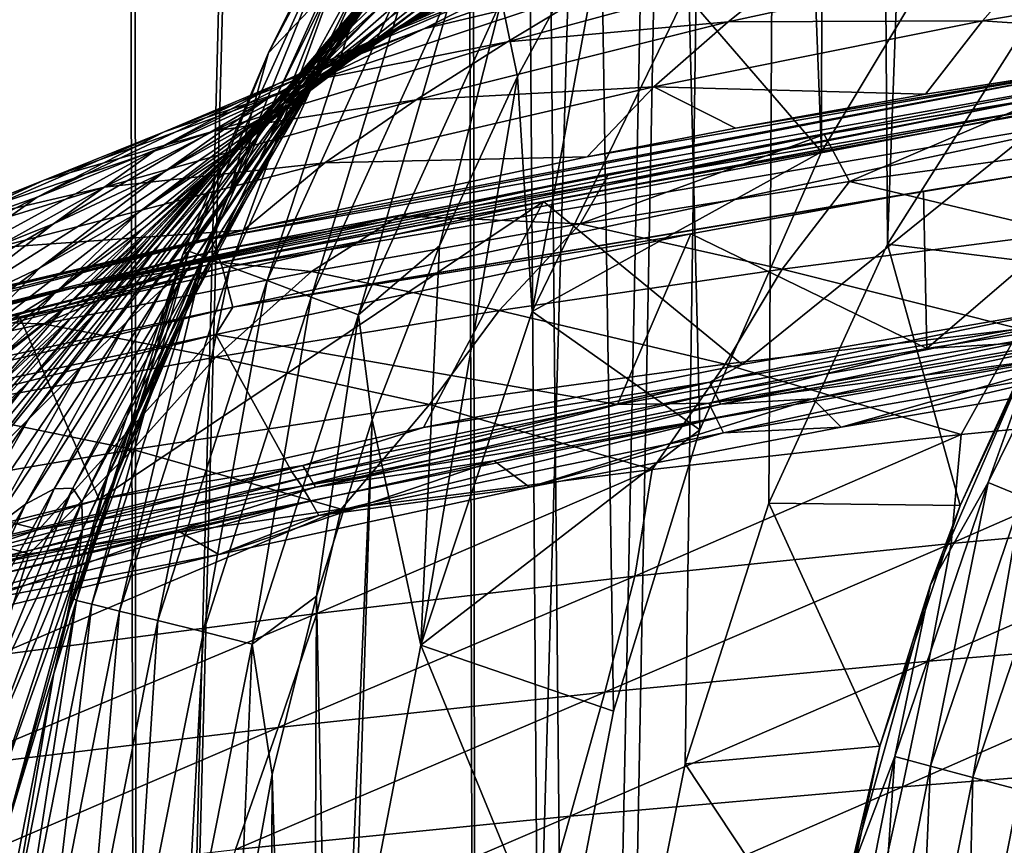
# Model space of a CAD drawing. Header units: metres. Extents: x -106 to 264, y -111 to 81.
# Tile 412 of 549: x 187.17 to 191.36, y 38.59 to 42.11. Entities that reach past the tile are written whole.
import ezdxf

# ---------------------------------------------------------------- set-up
doc = ezdxf.new("R2010")
doc.units = ezdxf.units.M
doc.layers.add('solid_20422013', color=7, linetype='CONTINUOUS')

msp = doc.modelspace()

# ---------------------------------------------------------------- linework, layer by layer
at = {"layer": 'solid_20422013'}
for points in [[(186.306625, 80.599998, -10.073905), (187.568237, 80.599998, -11.595023), (186.383133, 28.6, -10.176958)], [(187.637299, 80.599998, 11.668878), (186.374359, 80.599998, 10.165876), (186.382919, 28.6, 10.176676)], [(187.637299, 80.599998, 11.668878), (186.382919, 28.6, 10.176676), (187.667664, 28.6, 11.699088)], [(187.568237, 80.599998, -11.595023), (187.667862, 28.6, -11.699291), (186.383133, 28.6, -10.176958)], [(187.568237, 80.599998, -11.595023), (188.995987, 80.599998, -12.957083), (187.667862, 28.6, -11.699291)], [(189.061157, 80.599998, 13.012347), (187.637299, 80.599998, 11.668878), (187.667664, 28.6, 11.699088)], [(189.061157, 80.599998, 13.012347), (187.667664, 28.6, 11.699088), (189.11499, 28.6, 13.058065)], [(188.995987, 80.599998, -12.957083), (189.115143, 28.6, -13.058193), (187.667862, 28.6, -11.699291)], [(188.995987, 80.599998, -12.957083), (190.593018, 80.599998, -14.15769), (189.115143, 28.6, -13.058193)], [(189.061157, 80.599998, 13.012347), (189.380585, 36.841465, 13.275089), (189.471237, 37.997131, 13.347105)], [(189.061157, 80.599998, 13.012347), (189.11499, 28.6, 13.058065), (189.380585, 36.841465, 13.275089)], [(189.061157, 80.599998, 13.012347), (189.471237, 37.997131, 13.347105), (189.695663, 39.163502, 13.521124)], [(189.061157, 80.599998, 13.012347), (189.695663, 39.163502, 13.521124), (190.064301, 40.36076, 13.794268)], [(189.061157, 80.599998, 13.012347), (190.064301, 40.36076, 13.794268), (190.582352, 41.545742, 14.153016)], [(190.648392, 80.599998, 14.194724), (189.061157, 80.599998, 13.012347), (190.582352, 41.545742, 14.153016)], [(190.593018, 80.599998, -14.15769), (189.700378, 36.801403, -13.524714), (189.115143, 28.6, -13.058193)], [(190.593018, 80.599998, -14.15769), (189.785522, 37.863556, -13.589125), (189.700378, 36.801403, -13.524714)], [(190.593018, 80.599998, -14.15769), (190.00148, 38.93964, -13.748801), (189.785522, 37.863556, -13.589125)], [(190.593018, 80.599998, -14.15769), (190.35791, 40.049076, -14.001075), (190.00148, 38.93964, -13.748801)], [(190.593018, 80.599998, -14.15769), (190.862579, 41.151493, -14.335533), (190.35791, 40.049076, -14.001075)], [(190.648392, 80.599998, 14.194724), (190.582352, 41.545742, 14.153016), (191.273834, 42.698761, 14.589522)], [(190.593018, 80.599998, -14.15769), (192.31282, 80.599998, -15.162481), (190.862579, 41.151493, -14.335533)], [(192.31282, 80.599998, -15.162481), (191.547913, 42.233349, -14.749988), (190.862579, 41.151493, -14.335533)], [(188.455109, 41.914551, 72.785194), (189.039139, 42.715797, 73.387314), (189.061981, 42.771305, 67.120308)], [(188.488281, 41.945671, 66.595856), (188.455109, 41.914551, 72.785194), (189.061981, 42.771305, 67.120308)], [(188.488281, 41.945671, 66.595856), (189.061981, 42.771305, 67.120308), (189.008453, 42.742603, 60.519375)], [(188.358231, 41.808834, 78.651382), (188.942963, 42.580986, 79.332726), (189.039139, 42.715797, 73.387314)], [(188.455109, 41.914551, 72.785194), (188.358231, 41.808834, 78.651382), (189.039139, 42.715797, 73.387314)], [(188.456696, 41.899212, 60.074253), (189.008453, 42.742603, 60.519375), (188.887695, 42.638031, 53.599438)], [(188.456696, 41.899212, 60.074253), (188.488281, 41.945671, 66.595856), (189.008453, 42.742603, 60.519375)], [(191.273834, 42.698761, 14.589522), (190.582352, 41.545742, 14.153016), (190.003662, 42.215256, 30)], [(188.368942, 41.783211, 53.242123), (188.887695, 42.638031, 53.599438), (188.709991, 42.467155, 46.376881)], [(188.368942, 41.783211, 53.242123), (188.456696, 41.899212, 60.074253), (188.887695, 42.638031, 53.599438)], [(188.226807, 41.966225, 31.015434), (188.486008, 42.239796, 38.852528), (188.54335, 42.602623, 31.017403)], [(188.533524, 42.544983, 30.809227), (188.226807, 41.966225, 31.015434), (188.54335, 42.602623, 31.017403)], [(188.206009, 41.639999, 84.22728), (188.784012, 42.379959, 84.985687), (188.942963, 42.580986, 79.332726)], [(188.358231, 41.808834, 78.651382), (188.206009, 41.639999, 84.22728), (188.942963, 42.580986, 79.332726)], [(188.320236, 41.832096, 95.531219), (188.685013, 42.220585, 99.812424), (188.967392, 42.551643, 94.912926)], [(188.572906, 42.125931, 90.375572), (188.320236, 41.832096, 95.531219), (188.967392, 42.551643, 94.912926)], [(189.219955, 42.191936, 30.022247), (189.662216, 42.558208, 30), (189.287964, 41.865498, 30)], [(189.34996, 40.865459, 30), (189.287964, 41.865498, 30), (189.662216, 42.558208, 30)], [(190.003662, 42.215256, 30), (189.34996, 40.865459, 30), (189.662216, 42.558208, 30)], [(187.887878, 41.122517, 30.809227), (188.226807, 41.966225, 31.015434), (188.533524, 42.544983, 30.809227)], [(187.887878, 41.122517, 30.809227), (188.533524, 42.544983, 30.809227), (187.951675, 41.098526, 30.59314)], [(188.533524, 42.544983, 30.809227), (188.594101, 42.513786, 30.59314), (187.951675, 41.098526, 30.59314)], [(187.951675, 41.098526, 30.59314), (188.594101, 42.513786, 30.59314), (188.064835, 41.056015, 30.390276)], [(188.594101, 42.513786, 30.59314), (188.701599, 42.458488, 30.390276), (188.064835, 41.056015, 30.390276)], [(188.376007, 41.875431, 104.484726), (188.714218, 42.175316, 108.407364), (189.037598, 42.528419, 104.002449)], [(188.685013, 42.220585, 99.812424), (188.376007, 41.875431, 104.484726), (189.037598, 42.528419, 104.002449)], [(188.405624, 41.815865, 119.664803), (188.947098, 42.219543, 121.189713), (189.283295, 42.515038, 117.634781)], [(188.739136, 42.113049, 116.045555), (188.405624, 41.815865, 119.664803), (189.283295, 42.515038, 117.634781)], [(188.234207, 41.606483, 46.121735), (188.709991, 42.467155, 46.376881), (188.486008, 42.239796, 38.852528)], [(188.234207, 41.606483, 46.121735), (188.368942, 41.783211, 53.242123), (188.709991, 42.467155, 46.376881)], [(188.591812, 41.946774, 124.48053), (189.021103, 42.224178, 127.072571), (189.375916, 42.477573, 124.07428)], [(188.947098, 42.219543, 121.189713), (188.591812, 41.946774, 124.48053), (189.375916, 42.477573, 124.07428)], [(188.635544, 41.987625, 129.84314), (189.125305, 42.255482, 132.01181), (189.503693, 42.480274, 129.458054)], [(189.021103, 42.224178, 127.072571), (188.635544, 41.987625, 129.84314), (189.503693, 42.480274, 129.458054)], [(188.714523, 42.041031, 134.407455), (189.307098, 42.279743, 136.297043), (189.697479, 42.492325, 134.027817)], [(189.125305, 42.255482, 132.01181), (188.714523, 42.041031, 134.407455), (189.697479, 42.492325, 134.027817)], [(188.888733, 42.069321, 138.480057), (189.629532, 42.24593, 140.306335), (190.003845, 42.468052, 138.161148)], [(189.307098, 42.279743, 136.297043), (188.888733, 42.069321, 138.480057), (190.003845, 42.468052, 138.161148)], [(188.064835, 41.056015, 30.390276), (188.701599, 42.458488, 30.390276), (188.221848, 40.997047, 30.219296)], [(188.701599, 42.458488, 30.390276), (188.850739, 42.381771, 30.219296), (188.221848, 40.997047, 30.219296)], [(188.38118, 41.834, 112.570908), (188.739136, 42.113049, 116.045555), (189.066208, 42.43504, 112.173218)], [(188.714218, 42.175316, 108.407364), (188.38118, 41.834, 112.570908), (189.066208, 42.43504, 112.173218)], [(188.007004, 41.41975, 89.546349), (188.572906, 42.125931, 90.375572), (188.784012, 42.379959, 84.985687)], [(188.206009, 41.639999, 84.22728), (188.007004, 41.41975, 89.546349), (188.784012, 42.379959, 84.985687)], [(188.221848, 40.997047, 30.219296), (188.850739, 42.381771, 30.219296), (188.409531, 40.926613, 30.094542)], [(188.850739, 42.381771, 30.219296), (189.029037, 42.290119, 30.094542), (188.409531, 40.926613, 30.094542)], [(190.184753, 42.099167, 144.347336), (191.267593, 42.102497, 146.385345), (191.518845, 42.388733, 144.15094)], [(190.505157, 42.35556, 142.179626), (190.184753, 42.099167, 144.347336), (191.518845, 42.388733, 144.15094)], [(191.518845, 42.388733, 144.15094), (191.267593, 42.102497, 146.385345), (192.672089, 42.340363, 146.242096)], [(189.244873, 42.014, 142.436371), (190.184753, 42.099167, 144.347336), (190.505157, 42.35556, 142.179626)], [(189.629532, 42.24593, 140.306335), (189.244873, 42.014, 142.436371), (190.505157, 42.35556, 142.179626)], [(191.267593, 42.102497, 146.385345), (192.485962, 42.020164, 148.553177), (192.672089, 42.340363, 146.242096)], [(188.213882, 41.765289, 132.415222), (188.714523, 42.041031, 134.407455), (189.125305, 42.255482, 132.01181)], [(188.635544, 41.987625, 129.84314), (188.213882, 41.765289, 132.415222), (189.125305, 42.255482, 132.01181)], [(188.267136, 41.834091, 136.675644), (188.888733, 42.069321, 138.480057), (189.307098, 42.279743, 136.297043)], [(188.714523, 42.041031, 134.407455), (188.267136, 41.834091, 136.675644), (189.307098, 42.279743, 136.297043)], [(188.409531, 40.926613, 30.094542), (189.029037, 42.290119, 30.094542), (188.610519, 40.851154, 30.022247)], [(189.029037, 42.290119, 30.094542), (189.219955, 42.191936, 30.022247), (188.610519, 40.851154, 30.022247)], [(188.034531, 41.511471, 100.466713), (188.376007, 41.875431, 104.484726), (188.685013, 42.220585, 99.812424)], [(188.320236, 41.832096, 95.531219), (188.034531, 41.511471, 100.466713), (188.685013, 42.220585, 99.812424)], [(188.054245, 41.541103, 123.033295), (188.591812, 41.946774, 124.48053), (188.947098, 42.219543, 121.189713)], [(188.405624, 41.815865, 119.664803), (188.054245, 41.541103, 123.033295), (188.947098, 42.219543, 121.189713)], [(188.062149, 41.37825, 38.715485), (188.486008, 42.239796, 38.852528), (188.226807, 41.966225, 31.015434)], [(188.062149, 41.37825, 38.715485), (188.234207, 41.606483, 46.121735), (188.486008, 42.239796, 38.852528)], [(188.206436, 41.693993, 127.516212), (188.635544, 41.987625, 129.84314), (189.021103, 42.224178, 127.072571)], [(188.591812, 41.946774, 124.48053), (188.206436, 41.693993, 127.516212), (189.021103, 42.224178, 127.072571)], [(188.448441, 41.855492, 140.609604), (189.244873, 42.014, 142.436371), (189.629532, 42.24593, 140.306335)], [(188.888733, 42.069321, 138.480057), (188.448441, 41.855492, 140.609604), (189.629532, 42.24593, 140.306335)], [(190.582352, 41.545742, 14.153016), (189.34996, 40.865459, 30), (190.003662, 42.215256, 30)], [(191.547913, 42.233349, -14.749988), (191.647461, 41.056068, -13.964181), (190.862579, 41.151493, -14.335533)], [(188.047958, 41.529144, 108.926483), (188.38118, 41.834, 112.570908), (188.714218, 42.175316, 108.407364)], [(188.376007, 41.875431, 104.484726), (188.047958, 41.529144, 108.926483), (188.714218, 42.175316, 108.407364)], [(188.610519, 40.851154, 30.022247), (189.219955, 42.191936, 30.022247), (188.955612, 41.144165, 30)], [(189.219955, 42.191936, 30.022247), (189.287964, 41.865498, 30), (188.955612, 41.144165, 30)], [(187.769791, 41.159782, 94.641869), (188.320236, 41.832096, 95.531219), (188.572906, 42.125931, 90.375572)], [(188.007004, 41.41975, 89.546349), (187.769791, 41.159782, 94.641869), (188.572906, 42.125931, 90.375572)], [(188.044373, 41.515469, 116.489166), (188.405624, 41.815865, 119.664803), (188.739136, 42.113049, 116.045555)], [(188.38118, 41.834, 112.570908), (188.044373, 41.515469, 116.489166), (188.739136, 42.113049, 116.045555)], [(188.855377, 41.766838, 144.582458), (189.867676, 41.821854, 146.560532), (190.184753, 42.099167, 144.347336)], [(189.244873, 42.014, 142.436371), (188.855377, 41.766838, 144.582458), (190.184753, 42.099167, 144.347336)], [(189.867676, 41.821854, 146.560532), (191.024918, 41.790894, 148.675537), (191.267593, 42.102497, 146.385345)], [(190.184753, 42.099167, 144.347336), (189.867676, 41.821854, 146.560532), (191.267593, 42.102497, 146.385345)], [(191.267593, 42.102497, 146.385345), (191.024918, 41.790894, 148.675537), (192.485962, 42.020164, 148.553177)], [(187.783783, 41.630581, 138.848557), (188.448441, 41.855492, 140.609604), (188.888733, 42.069321, 138.480057)], [(188.267136, 41.834091, 136.675644), (187.783783, 41.630581, 138.848557), (188.888733, 42.069321, 138.480057)], [(187.750977, 41.554558, 134.818985), (188.267136, 41.834091, 136.675644), (188.714523, 42.041031, 134.407455)], [(188.213882, 41.765289, 132.415222), (187.750977, 41.554558, 134.818985), (188.714523, 42.041031, 134.407455)], [(187.99292, 41.632519, 142.718491), (188.855377, 41.766838, 144.582458), (189.244873, 42.014, 142.436371)], [(188.448441, 41.855492, 140.609604), (187.99292, 41.632519, 142.718491), (189.244873, 42.014, 142.436371)], [(191.935547, 41.931896, 148.63324), (192.485962, 42.020164, 148.553177), (191.024918, 41.790894, 148.675537)], [(187.781952, 41.458618, 130.314117), (188.213882, 41.765289, 132.415222), (188.635544, 41.987625, 129.84314)], [(188.206436, 41.693993, 127.516212), (187.781952, 41.458618, 130.314117), (188.635544, 41.987625, 129.84314)], [(188.062149, 41.37825, 38.715485), (188.226807, 41.966225, 31.015434), (187.862549, 41.107639, 31.011909)], [(187.887878, 41.122517, 30.809227), (187.862549, 41.107639, 31.011909), (188.226807, 41.966225, 31.015434)], [(187.673492, 41.286369, 126.153374), (188.206436, 41.693993, 127.516212), (188.591812, 41.946774, 124.48053)], [(188.054245, 41.541103, 123.033295), (187.673492, 41.286369, 126.153374), (188.591812, 41.946774, 124.48053)], [(187.882385, 41.045284, 72.591339), (188.455109, 41.914551, 72.785194), (188.488281, 41.945671, 66.595856)], [(187.934265, 41.058849, 66.42923), (187.882385, 41.045284, 72.591339), (188.488281, 41.945671, 66.595856)], [(187.934265, 41.058849, 66.42923), (188.488281, 41.945671, 66.595856), (188.456696, 41.899212, 60.074253)], [(187.980347, 41.172939, 149.057983), (191.935547, 41.931896, 148.63324), (188.120346, 41.212143, 149.004395)], [(191.952332, 41.882885, 148.741913), (191.935547, 41.931896, 148.63324), (187.980347, 41.172939, 149.057983)], [(191.935547, 41.931896, 148.63324), (189.584015, 41.523796, 148.82428), (188.120346, 41.212143, 149.004395)], [(191.935547, 41.931896, 148.63324), (190.215073, 41.645752, 148.755325), (189.584015, 41.523796, 148.82428)], [(191.935547, 41.931896, 148.63324), (191.024918, 41.790894, 148.675537), (190.215073, 41.645752, 148.755325)], [(187.777206, 40.963219, 78.423477), (188.358231, 41.808834, 78.651382), (188.455109, 41.914551, 72.785194)], [(187.882385, 41.045284, 72.591339), (187.777206, 40.963219, 78.423477), (188.455109, 41.914551, 72.785194)], [(187.932892, 41.001808, 59.929298), (188.456696, 41.899212, 60.074253), (188.368942, 41.783211, 53.242123)], [(187.932892, 41.001808, 59.929298), (187.934265, 41.058849, 66.42923), (188.456696, 41.899212, 60.074253)], [(188.00528, 41.124481, 149.165329), (191.952332, 41.882885, 148.741913), (187.980347, 41.172939, 149.057983)], [(191.970169, 41.808262, 148.816681), (191.952332, 41.882885, 148.741913), (188.00528, 41.124481, 149.165329)], [(187.271988, 41.424587, 140.960541), (187.99292, 41.632519, 142.718491), (188.448441, 41.855492, 140.609604)], [(187.783783, 41.630581, 138.848557), (187.271988, 41.424587, 140.960541), (188.448441, 41.855492, 140.609604)], [(187.722137, 41.176861, 105.180153), (188.047958, 41.529144, 108.926483), (188.376007, 41.875431, 104.484726)], [(188.034531, 41.511471, 100.466713), (187.722137, 41.176861, 105.180153), (188.376007, 41.875431, 104.484726)], [(188.875519, 39.444534, 30), (188.955612, 41.144165, 30), (189.287964, 41.865498, 30)], [(189.34996, 40.865459, 30), (188.875519, 39.444534, 30), (189.287964, 41.865498, 30)], [(187.241928, 41.352764, 137.084747), (187.783783, 41.630581, 138.848557), (188.267136, 41.834091, 136.675644)], [(187.750977, 41.554558, 134.818985), (187.241928, 41.352764, 137.084747), (188.267136, 41.834091, 136.675644)], [(187.501221, 40.871571, 99.534386), (188.034531, 41.511471, 100.466713), (188.320236, 41.832096, 95.531219)], [(187.769791, 41.159782, 94.641869), (187.501221, 40.871571, 99.534386), (188.320236, 41.832096, 95.531219)], [(187.625076, 40.822601, 83.963097), (188.206009, 41.639999, 84.22728), (188.358231, 41.808834, 78.651382)], [(187.777206, 40.963219, 78.423477), (187.625076, 40.822601, 83.963097), (188.358231, 41.808834, 78.651382)], [(187.695435, 41.220757, 120.158455), (188.054245, 41.541103, 123.033295), (188.405624, 41.815865, 119.664803)], [(188.044373, 41.515469, 116.489166), (187.695435, 41.220757, 120.158455), (188.405624, 41.815865, 119.664803)], [(187.70842, 41.194675, 113.134346), (188.044373, 41.515469, 116.489166), (188.38118, 41.834, 112.570908)], [(188.047958, 41.529144, 108.926483), (187.70842, 41.194675, 113.134346), (188.38118, 41.834, 112.570908)], [(191.923157, 41.805855, 149.20018), (189.398026, 41.334145, 149.414948), (187.959152, 41.061066, 149.630173)], [(191.512619, 41.773624, 149.351044), (191.923157, 41.805855, 149.20018), (187.959152, 41.061066, 149.630173)], [(188.031586, 41.050781, 149.23851), (191.970169, 41.808262, 148.816681), (188.00528, 41.124481, 149.165329)], [(191.986176, 41.724792, 148.853897), (191.970169, 41.808262, 148.816681), (188.031586, 41.050781, 149.23851)], [(188.466904, 41.498646, 146.771194), (189.584015, 41.523796, 148.82428), (189.867676, 41.821854, 146.560532)], [(188.855377, 41.766838, 144.582458), (188.466904, 41.498646, 146.771194), (189.867676, 41.821854, 146.560532)], [(191.923157, 41.805855, 149.20018), (191.594925, 41.7299, 149.187866), (189.398026, 41.334145, 149.414948)], [(189.867676, 41.821854, 146.560532), (189.584015, 41.523796, 148.82428), (190.215073, 41.645752, 148.755325)], [(189.867676, 41.821854, 146.560532), (190.215073, 41.645752, 148.755325), (191.024918, 41.790894, 148.675537)], [(187.312164, 41.238285, 132.903168), (187.750977, 41.554558, 134.818985), (188.213882, 41.765289, 132.415222)], [(187.781952, 41.458618, 130.314117), (187.312164, 41.238285, 132.903168), (188.213882, 41.765289, 132.415222)], [(187.354095, 40.958012, 149.825455), (191.512619, 41.773624, 149.351044), (187.959152, 41.061066, 149.630173)], [(191.512619, 41.773624, 149.351044), (187.354095, 40.958012, 149.825455), (190.592453, 41.618565, 149.497925)], [(187.528854, 41.394653, 144.839432), (188.466904, 41.498646, 146.771194), (188.855377, 41.766838, 144.582458)], [(187.99292, 41.632519, 142.718491), (187.528854, 41.394653, 144.839432), (188.855377, 41.766838, 144.582458)], [(187.886047, 40.881634, 53.119793), (188.368942, 41.783211, 53.242123), (188.234207, 41.606483, 46.121735)], [(187.886047, 40.881634, 53.119793), (187.932892, 41.001808, 59.929298), (188.368942, 41.783211, 53.242123)], [(191.512619, 41.773624, 149.351044), (190.592453, 41.618565, 149.497925), (191.531296, 41.774578, 149.408585)], [(190.700851, 41.418327, 151.158127), (191.531296, 41.774578, 149.408585), (190.592453, 41.618565, 149.497925)], [(191.848679, 41.576859, 151.178345), (191.531296, 41.774578, 149.408585), (190.700851, 41.418327, 151.158127)], [(188.075409, 40.88422, 149.283096), (191.986176, 41.724792, 148.853897), (188.031586, 41.050781, 149.23851)], [(192.002701, 41.540382, 148.846191), (191.986176, 41.724792, 148.853897), (188.075409, 40.88422, 149.283096)], [(189.398026, 41.334145, 149.414948), (191.594925, 41.7299, 149.187866), (190.244247, 40.638943, 149.011932)], [(191.594925, 41.7299, 149.187866), (191.625183, 40.877586, 148.876526), (190.244247, 40.638943, 149.011932)], [(187.252502, 41.049316, 129.029984), (187.781952, 41.458618, 130.314117), (188.206436, 41.693993, 127.516212)], [(187.673492, 41.286369, 126.153374), (187.252502, 41.049316, 129.029984), (188.206436, 41.693993, 127.516212)], [(186.688385, 41.155586, 139.245453), (187.271988, 41.424587, 140.960541), (187.783783, 41.630581, 138.848557)], [(187.241928, 41.352764, 137.084747), (186.688385, 41.155586, 139.245453), (187.783783, 41.630581, 138.848557)], [(186.739822, 41.210068, 143.046082), (187.528854, 41.394653, 144.839432), (187.99292, 41.632519, 142.718491)], [(187.271988, 41.424587, 140.960541), (186.739822, 41.210068, 143.046082), (187.99292, 41.632519, 142.718491)], [(187.43248, 40.633614, 89.248489), (188.007004, 41.41975, 89.546349), (188.206009, 41.639999, 84.22728)], [(187.625076, 40.822601, 83.963097), (187.43248, 40.633614, 89.248489), (188.206009, 41.639999, 84.22728)], [(187.354095, 40.958012, 149.825455), (189.676544, 41.450729, 149.594421), (190.592453, 41.618565, 149.497925)], [(187.802017, 40.706425, 46.029221), (188.234207, 41.606483, 46.121735), (188.062149, 41.37825, 38.715485)], [(187.802017, 40.706425, 46.029221), (187.886047, 40.881634, 53.119793), (188.234207, 41.606483, 46.121735)], [(189.554932, 41.23814, 151.135773), (190.592453, 41.618565, 149.497925), (189.676544, 41.450729, 149.594421)], [(190.700851, 41.418327, 151.158127), (190.592453, 41.618565, 149.497925), (189.554932, 41.23814, 151.135773)], [(186.791107, 41.03064, 135.31311), (187.241928, 41.352764, 137.084747), (187.750977, 41.554558, 134.818985)], [(187.312164, 41.238285, 132.903168), (186.791107, 41.03064, 135.31311), (187.750977, 41.554558, 134.818985)], [(187.32135, 40.947609, 123.57515), (187.673492, 41.286369, 126.153374), (188.054245, 41.541103, 123.033295)], [(187.695435, 41.220757, 120.158455), (187.32135, 40.947609, 123.57515), (188.054245, 41.541103, 123.033295)], [(190.582352, 41.545742, 14.153016), (190.064301, 40.36076, 13.794268), (189.34996, 40.865459, 30)], [(191.848679, 41.576859, 151.178345), (190.700851, 41.418327, 151.158127), (191.617264, 41.200161, 153.5448)], [(187.205536, 40.566235, 104.223946), (187.722137, 41.176861, 105.180153), (188.034531, 41.511471, 100.466713)], [(187.501221, 40.871571, 99.534386), (187.205536, 40.566235, 104.223946), (188.034531, 41.511471, 100.466713)], [(187.360611, 40.882057, 117.103645), (187.695435, 41.220757, 120.158455), (188.044373, 41.515469, 116.489166)], [(187.70842, 41.194675, 113.134346), (187.360611, 40.882057, 117.103645), (188.044373, 41.515469, 116.489166)], [(187.389252, 40.841068, 109.668839), (187.70842, 41.194675, 113.134346), (188.047958, 41.529144, 108.926483)], [(187.722137, 41.176861, 105.180153), (187.389252, 40.841068, 109.668839), (188.047958, 41.529144, 108.926483)], [(191.015518, 41.378052, 148.935242), (192.002701, 41.540382, 148.846191), (188.075409, 40.88422, 149.283096)], [(188.466904, 41.498646, 146.771194), (188.120346, 41.212143, 149.004395), (189.584015, 41.523796, 148.82428)], [(191.030548, 40.708176, 148.691696), (192.002701, 41.540382, 148.846191), (191.015518, 41.378052, 148.935242)], [(191.030548, 40.708176, 148.691696), (192.29097, 40.906437, 148.578186), (192.002701, 41.540382, 148.846191)], [(186.783783, 40.828011, 131.683701), (187.312164, 41.238285, 132.903168), (187.781952, 41.458618, 130.314117)], [(187.252502, 41.049316, 129.029984), (186.783783, 40.828011, 131.683701), (187.781952, 41.458618, 130.314117)], [(187.063477, 41.135704, 146.99942), (188.120346, 41.212143, 149.004395), (188.466904, 41.498646, 146.771194)], [(187.528854, 41.394653, 144.839432), (187.063477, 41.135704, 146.99942), (188.466904, 41.498646, 146.771194)], [(186.099533, 40.956818, 141.337173), (186.739822, 41.210068, 143.046082), (187.271988, 41.424587, 140.960541)], [(186.688385, 41.155586, 139.245453), (186.099533, 40.956818, 141.337173), (187.271988, 41.424587, 140.960541)], [(187.205902, 40.406422, 94.317833), (187.769791, 41.159782, 94.641869), (188.007004, 41.41975, 89.546349)], [(187.43248, 40.633614, 89.248489), (187.205902, 40.406422, 94.317833), (188.007004, 41.41975, 89.546349)], [(187.354095, 40.958012, 149.825455), (188.784164, 41.272575, 149.698074), (189.676544, 41.450729, 149.594421)], [(189.554932, 41.23814, 151.135773), (189.676544, 41.450729, 149.594421), (188.784164, 41.272575, 149.698074)], [(190.700851, 41.418327, 151.158127), (189.554932, 41.23814, 151.135773), (190.413712, 41.045223, 153.50116)], [(190.700851, 41.418327, 151.158127), (190.413712, 41.045223, 153.50116), (191.617264, 41.200161, 153.5448)], [(186.195374, 40.980953, 145.139389), (187.063477, 41.135704, 146.99942), (187.528854, 41.394653, 144.839432)], [(186.739822, 41.210068, 143.046082), (186.195374, 40.980953, 145.139389), (187.528854, 41.394653, 144.839432)], [(187.68956, 40.484856, 38.661961), (188.062149, 41.37825, 38.715485), (187.862549, 41.107639, 31.011909)], [(187.68956, 40.484856, 38.661961), (187.802017, 40.706425, 46.029221), (188.062149, 41.37825, 38.715485)], [(190.024765, 41.195988, 149.035339), (191.015518, 41.378052, 148.935242), (188.075409, 40.88422, 149.283096)], [(191.030548, 40.708176, 148.691696), (191.015518, 41.378052, 148.935242), (190.024765, 41.195988, 149.035339)], [(186.213257, 40.833218, 137.573944), (186.688385, 41.155586, 139.245453), (187.241928, 41.352764, 137.084747)], [(186.791107, 41.03064, 135.31311), (186.213257, 40.833218, 137.573944), (187.241928, 41.352764, 137.084747)], [(187.169479, 40.83699, 149.701202), (189.398026, 41.334145, 149.414948), (187.505966, 40.064072, 149.346786)], [(187.959152, 41.061066, 149.630173), (189.398026, 41.334145, 149.414948), (187.169479, 40.83699, 149.701202)], [(189.398026, 41.334145, 149.414948), (188.886978, 40.371807, 149.167068), (187.505966, 40.064072, 149.346786)], [(189.398026, 41.334145, 149.414948), (190.244247, 40.638943, 149.011932), (188.886978, 40.371807, 149.167068)], [(186.909042, 40.693764, 126.735641), (187.252502, 41.049316, 129.029984), (187.673492, 41.286369, 126.153374)], [(187.32135, 40.947609, 123.57515), (186.909042, 40.693764, 126.735641), (187.673492, 41.286369, 126.153374)], [(187.354095, 40.958012, 149.825455), (187.915848, 41.085651, 149.808731), (188.784164, 41.272575, 149.698074)], [(188.410751, 41.036232, 151.111206), (188.784164, 41.272575, 149.698074), (187.915848, 41.085651, 149.808731)], [(189.554932, 41.23814, 151.135773), (188.784164, 41.272575, 149.698074), (188.410751, 41.036232, 151.111206)], [(186.261154, 40.620663, 134.140839), (186.791107, 41.03064, 135.31311), (187.312164, 41.238285, 132.903168)], [(186.783783, 40.828011, 131.683701), (186.261154, 40.620663, 134.140839), (187.312164, 41.238285, 132.903168)], [(186.99292, 40.591377, 120.825279), (187.32135, 40.947609, 123.57515), (187.695435, 41.220757, 120.158455)], [(187.360611, 40.882057, 117.103645), (186.99292, 40.591377, 120.825279), (187.695435, 41.220757, 120.158455)], [(187.063477, 41.135704, 146.99942), (187.020157, 40.952919, 149.151855), (188.120346, 41.212143, 149.004395)], [(187.980347, 41.172939, 149.057983), (188.120346, 41.212143, 149.004395), (187.020157, 40.952919, 149.151855)], [(189.554932, 41.23814, 151.135773), (188.410751, 41.036232, 151.111206), (189.209229, 40.868969, 153.451202)], [(189.554932, 41.23814, 151.135773), (189.209229, 40.868969, 153.451202), (190.413712, 41.045223, 153.50116)], [(191.83606, 41.243484, -5.646931), (191.29068, 40.13755, -5.646931), (191.560852, 40.892448, -5.549271)], [(191.435974, 40.077366, -5.796019), (191.29068, 40.13755, -5.646931), (191.83606, 41.243484, -5.646931)], [(184.108337, 40.159592, 149.655197), (187.980347, 41.172939, 149.057983), (185.03186, 40.433193, 149.443085)], [(188.00528, 41.124481, 149.165329), (187.980347, 41.172939, 149.057983), (184.108337, 40.159592, 149.655197)], [(187.980347, 41.172939, 149.057983), (186.578583, 40.843082, 149.213669), (185.03186, 40.433193, 149.443085)], [(187.980347, 41.172939, 149.057983), (187.020157, 40.952919, 149.151855), (186.578583, 40.843082, 149.213669)], [(186.886673, 40.25486, 108.708748), (187.389252, 40.841068, 109.668839), (187.722137, 41.176861, 105.180153)], [(187.205536, 40.566235, 104.223946), (186.886673, 40.25486, 108.708748), (187.722137, 41.176861, 105.180153)], [(187.042068, 40.516846, 113.930031), (187.360611, 40.882057, 117.103645), (187.70842, 41.194675, 113.134346)], [(187.389252, 40.841068, 109.668839), (187.042068, 40.516846, 113.930031), (187.70842, 41.194675, 113.134346)], [(188.003876, 40.766953, 149.2742), (190.024765, 41.195988, 149.035339), (188.075409, 40.88422, 149.283096)], [(189.712921, 40.468822, 148.829391), (190.024765, 41.195988, 149.035339), (188.003876, 40.766953, 149.2742)], [(189.712921, 40.468822, 148.829391), (191.030548, 40.708176, 148.691696), (190.024765, 41.195988, 149.035339)], [(191.617264, 41.200161, 153.5448), (190.413712, 41.045223, 153.50116), (191.426651, 40.791367, 156.006973)], [(184.141159, 40.111855, 149.760757), (188.00528, 41.124481, 149.165329), (184.108337, 40.159592, 149.655197)], [(188.031586, 41.050781, 149.23851), (188.00528, 41.124481, 149.165329), (184.141159, 40.111855, 149.760757)], [(186.950211, 40.150932, 99.19619), (187.501221, 40.871571, 99.534386), (187.769791, 41.159782, 94.641869)], [(187.205902, 40.406422, 94.317833), (186.950211, 40.150932, 99.19619), (187.769791, 41.159782, 94.641869)], [(187.409348, 39.635288, 30.809227), (187.862549, 41.107639, 31.011909), (187.887878, 41.122517, 30.809227)], [(187.409348, 39.635288, 30.809227), (187.887878, 41.122517, 30.809227), (187.475479, 39.618832, 30.59314)], [(187.887878, 41.122517, 30.809227), (187.951675, 41.098526, 30.59314), (187.475479, 39.618832, 30.59314)], [(188.610519, 40.851154, 30.022247), (188.955612, 41.144165, 30), (188.668762, 40.403484, 30)], [(188.875519, 39.444534, 30), (188.668762, 40.403484, 30), (188.955612, 41.144165, 30)], [(190.862579, 41.151493, -14.335533), (191.171906, 40.039265, -13.638474), (190.35791, 40.049076, -14.001075)], [(190.862579, 41.151493, -14.335533), (191.647461, 41.056068, -13.964181), (191.171906, 40.039265, -13.638474)], [(187.354095, 40.958012, 149.825455), (186.793671, 40.825146, 149.964157), (187.915848, 41.085651, 149.808731)], [(187.268127, 40.812531, 151.084366), (187.915848, 41.085651, 149.808731), (186.793671, 40.825146, 149.964157)], [(188.410751, 41.036232, 151.111206), (187.915848, 41.085651, 149.808731), (187.268127, 40.812531, 151.084366)], [(187.409348, 39.635288, 30.809227), (187.556976, 40.223572, 31.006721), (187.862549, 41.107639, 31.011909)], [(187.475479, 39.618832, 30.59314), (187.951675, 41.098526, 30.59314), (187.592804, 39.589699, 30.390276)], [(187.68956, 40.484856, 38.661961), (187.862549, 41.107639, 31.011909), (187.556976, 40.223572, 31.006721)], [(187.951675, 41.098526, 30.59314), (188.064835, 41.056015, 30.390276), (187.592804, 39.589699, 30.390276)], [(187.959152, 41.061066, 149.630173), (184.915924, 40.264427, 150.060089), (184.07457, 40.069412, 150.237518)], [(187.354095, 40.958012, 149.825455), (187.959152, 41.061066, 149.630173), (184.07457, 40.069412, 150.237518)], [(184.175079, 40.039234, 149.831848), (188.031586, 41.050781, 149.23851), (184.141159, 40.111855, 149.760757)], [(188.075409, 40.88422, 149.283096), (188.031586, 41.050781, 149.23851), (184.175079, 40.039234, 149.831848)], [(187.959152, 41.061066, 149.630173), (187.169479, 40.83699, 149.701202), (184.915924, 40.264427, 150.060089)], [(186.446503, 40.457119, 129.641357), (186.783783, 40.828011, 131.683701), (187.252502, 41.049316, 129.029984)], [(186.909042, 40.693764, 126.735641), (186.446503, 40.457119, 129.641357), (187.252502, 41.049316, 129.029984)], [(187.315109, 40.109512, 73.036484), (187.777206, 40.963219, 78.423477), (187.882385, 41.045284, 72.591339)], [(187.394928, 40.113255, 66.826065), (187.315109, 40.109512, 73.036484), (187.882385, 41.045284, 72.591339)], [(187.394928, 40.113255, 66.826065), (187.882385, 41.045284, 72.591339), (187.934265, 41.058849, 66.42923)], [(187.432922, 40.053463, 60.25856), (187.394928, 40.113255, 66.826065), (187.934265, 41.058849, 66.42923)], [(187.432922, 40.053463, 60.25856), (187.934265, 41.058849, 66.42923), (187.932892, 41.001808, 59.929298)], [(187.592804, 39.589699, 30.390276), (188.064835, 41.056015, 30.390276), (187.755585, 39.549286, 30.219296)], [(188.064835, 41.056015, 30.390276), (188.221848, 40.997047, 30.219296), (187.755585, 39.549286, 30.219296)], [(190.413712, 41.045223, 153.50116), (189.209229, 40.868969, 153.451202), (190.171295, 40.640785, 155.938461)], [(190.413712, 41.045223, 153.50116), (190.171295, 40.640785, 155.938461), (191.426651, 40.791367, 156.006973)], [(191.171906, 40.039265, -13.638474), (191.647461, 41.056068, -13.964181), (191.560852, 40.892448, -5.549271)], [(188.410751, 41.036232, 151.111206), (187.268127, 40.812531, 151.084366), (188.003738, 40.671215, 153.394897)], [(187.436035, 39.936825, 53.368885), (187.432922, 40.053463, 60.25856), (187.932892, 41.001808, 59.929298)], [(187.436035, 39.936825, 53.368885), (187.932892, 41.001808, 59.929298), (187.886047, 40.881634, 53.119793)], [(187.755585, 39.549286, 30.219296), (188.221848, 40.997047, 30.219296), (187.950165, 39.501038, 30.094542)], [(188.221848, 40.997047, 30.219296), (188.409531, 40.926613, 30.094542), (187.950165, 39.501038, 30.094542)], [(188.410751, 41.036232, 151.111206), (188.003738, 40.671215, 153.394897), (189.209229, 40.868969, 153.451202)], [(183.285461, 39.881516, 150.497925), (187.354095, 40.958012, 149.825455), (184.07457, 40.069412, 150.237518)], [(187.354095, 40.958012, 149.825455), (183.285461, 39.881516, 150.497925), (186.793671, 40.825146, 149.964157)], [(187.193192, 40.044613, 78.902344), (187.625076, 40.822601, 83.963097), (187.777206, 40.963219, 78.423477)], [(187.315109, 40.109512, 73.036484), (187.193192, 40.044613, 78.902344), (187.777206, 40.963219, 78.423477)], [(186.590652, 40.32061, 124.289169), (186.909042, 40.693764, 126.735641), (187.32135, 40.947609, 123.57515)], [(186.99292, 40.591377, 120.825279), (186.590652, 40.32061, 124.289169), (187.32135, 40.947609, 123.57515)], [(187.950165, 39.501038, 30.094542), (188.409531, 40.926613, 30.094542), (188.158539, 39.449329, 30.022247)], [(188.409531, 40.926613, 30.094542), (188.610519, 40.851154, 30.022247), (188.158539, 39.449329, 30.022247)], [(184.204819, 39.958046, 149.865524), (188.075409, 40.88422, 149.283096), (184.175079, 40.039234, 149.831848)], [(188.003876, 40.766953, 149.2742), (188.075409, 40.88422, 149.283096), (184.204819, 39.958046, 149.865524)], [(186.667282, 39.876564, 103.885025), (187.205536, 40.566235, 104.223946), (187.501221, 40.871571, 99.534386)], [(186.950211, 40.150932, 99.19619), (186.667282, 39.876564, 103.885025), (187.501221, 40.871571, 99.534386)], [(186.679459, 40.212357, 117.956383), (186.99292, 40.591377, 120.825279), (187.360611, 40.882057, 117.103645)], [(187.042068, 40.516846, 113.930031), (186.679459, 40.212357, 117.956383), (187.360611, 40.882057, 117.103645)], [(187.411804, 39.770805, 46.193764), (187.886047, 40.881634, 53.119793), (187.802017, 40.706425, 46.029221)], [(187.411804, 39.770805, 46.193764), (187.436035, 39.936825, 53.368885), (187.886047, 40.881634, 53.119793)], [(191.625183, 40.877586, 148.876526), (191.674942, 40.835533, 148.999802), (190.106339, 40.563709, 149.155167)], [(190.244247, 40.638943, 149.011932), (191.625183, 40.877586, 148.876526), (190.106339, 40.563709, 149.155167)], [(191.67186, 40.745785, 148.809128), (192.29097, 40.906437, 148.578186), (191.030548, 40.708176, 148.691696)], [(191.29068, 40.13755, -5.646931), (191.045044, 39.701599, -5.549271), (191.560852, 40.892448, -5.549271)], [(191.171906, 40.039265, -13.638474), (191.560852, 40.892448, -5.549271), (191.045044, 39.701599, -5.549271)], [(184.915924, 40.264427, 150.060089), (187.169479, 40.83699, 149.701202), (186.039642, 39.701756, 149.563736)], [(187.169479, 40.83699, 149.701202), (187.505966, 40.064072, 149.346786), (186.039642, 39.701756, 149.563736)], [(186.548615, 39.94854, 112.986984), (187.042068, 40.516846, 113.930031), (187.389252, 40.841068, 109.668839)], [(186.886673, 40.25486, 108.708748), (186.548615, 39.94854, 112.986984), (187.389252, 40.841068, 109.668839)], [(189.209229, 40.868969, 153.451202), (188.003738, 40.671215, 153.394897), (188.912247, 40.469463, 155.858887)], [(188.158539, 39.449329, 30.022247), (188.610519, 40.851154, 30.022247), (188.431046, 39.652725, 30)], [(188.610519, 40.851154, 30.022247), (188.668762, 40.403484, 30), (188.431046, 39.652725, 30)], [(190.064301, 40.36076, 13.794268), (188.875519, 39.444534, 30), (189.34996, 40.865459, 30)], [(189.209229, 40.868969, 153.451202), (188.912247, 40.469463, 155.858887), (190.171295, 40.640785, 155.938461)], [(190.106339, 40.563709, 149.155167), (191.674942, 40.835533, 148.999802), (190.128937, 40.517139, 149.2845)], [(191.674942, 40.835533, 148.999802), (191.693954, 40.788784, 149.129623), (190.128937, 40.517139, 149.2845)], [(187.268127, 40.812531, 151.084366), (186.793671, 40.825146, 149.964157), (186.126877, 40.566971, 151.055145)], [(187.268127, 40.812531, 151.084366), (186.126877, 40.566971, 151.055145), (186.79715, 40.451786, 153.332214)], [(187.268127, 40.812531, 151.084366), (186.79715, 40.451786, 153.332214), (188.003738, 40.671215, 153.394897)], [(187.033386, 39.927052, 84.468277), (187.43248, 40.633614, 89.248489), (187.625076, 40.822601, 83.963097)], [(187.193192, 40.044613, 78.902344), (187.033386, 39.927052, 84.468277), (187.625076, 40.822601, 83.963097)], [(190.128937, 40.517139, 149.2845), (191.693954, 40.788784, 149.129623), (190.151917, 40.470642, 149.413773)], [(191.693954, 40.788784, 149.129623), (191.713272, 40.742081, 149.25943), (190.151917, 40.470642, 149.413773)], [(191.426651, 40.791367, 156.006973), (190.171295, 40.640785, 155.938461), (191.176712, 40.340866, 158.547989)], [(191.426651, 40.791367, 156.006973), (191.176712, 40.340866, 158.547989), (192.484924, 40.469536, 158.627213)], [(185.972366, 40.261574, 149.563751), (188.003876, 40.766953, 149.2742), (184.204819, 39.958046, 149.865524)], [(187.249176, 39.936325, 149.141327), (188.003876, 40.766953, 149.2742), (185.972366, 40.261574, 149.563751)], [(187.249176, 39.936325, 149.141327), (188.327423, 40.182648, 148.995834), (188.003876, 40.766953, 149.2742)], [(188.327423, 40.182648, 148.995834), (189.712921, 40.468822, 148.829391), (188.003876, 40.766953, 149.2742)], [(190.102402, 40.474468, 148.964264), (191.67186, 40.745785, 148.809128), (191.030548, 40.708176, 148.691696)], [(191.697617, 40.682564, 148.984711), (191.67186, 40.745785, 148.809128), (190.102402, 40.474468, 148.964264)], [(187.36824, 39.563606, 38.741444), (187.802017, 40.706425, 46.029221), (187.68956, 40.484856, 38.661961)], [(187.36824, 39.563606, 38.741444), (187.411804, 39.770805, 46.193764), (187.802017, 40.706425, 46.029221)], [(190.102402, 40.474468, 148.964264), (191.030548, 40.708176, 148.691696), (189.712921, 40.468822, 148.829391)], [(190.151917, 40.470642, 149.413773), (191.713272, 40.742081, 149.25943), (190.545502, 40.493458, 149.502838)], [(191.713272, 40.742081, 149.25943), (191.904129, 40.724461, 149.373413), (190.545502, 40.493458, 149.502838)], [(190.665451, 40.372871, 149.439301), (190.545502, 40.493458, 149.502838), (191.904129, 40.724461, 149.373413)], [(191.987808, 40.595524, 149.314987), (190.665451, 40.372871, 149.439301), (191.904129, 40.724461, 149.373413)], [(188.003738, 40.671215, 153.394897), (186.79715, 40.451786, 153.332214), (187.649506, 40.277122, 155.76825)], [(188.003738, 40.671215, 153.394897), (187.649506, 40.277122, 155.76825), (188.912247, 40.469463, 155.858887)], [(190.132996, 40.411491, 149.139175), (191.697617, 40.682564, 148.984711), (190.102402, 40.474468, 148.964264)], [(190.132996, 40.411491, 149.139175), (190.163986, 40.348587, 149.314026), (191.697617, 40.682564, 148.984711)], [(191.697617, 40.682564, 148.984711), (190.163986, 40.348587, 149.314026), (191.723663, 40.619389, 149.160278)], [(186.840027, 39.765457, 89.77951), (187.205902, 40.406422, 94.317833), (187.43248, 40.633614, 89.248489)], [(187.033386, 39.927052, 84.468277), (186.840027, 39.765457, 89.77951), (187.43248, 40.633614, 89.248489)], [(188.886978, 40.371807, 149.167068), (190.244247, 40.638943, 149.011932), (190.106339, 40.563709, 149.155167)], [(190.171295, 40.640785, 155.938461), (188.912247, 40.469463, 155.858887), (189.860153, 40.192406, 158.451401)], [(190.171295, 40.640785, 155.938461), (189.860153, 40.192406, 158.451401), (191.176712, 40.340866, 158.547989)], [(191.723663, 40.619389, 149.160278), (190.163986, 40.348587, 149.314026), (190.665451, 40.372871, 149.439301)], [(191.723663, 40.619389, 149.160278), (190.665451, 40.372871, 149.439301), (191.987808, 40.595524, 149.314987)], [(186.358734, 39.592674, 108.383339), (186.886673, 40.25486, 108.708748), (187.205536, 40.566235, 104.223946)], [(186.667282, 39.876564, 103.885025), (186.358734, 39.592674, 108.383339), (187.205536, 40.566235, 104.223946)], [(188.374191, 40.210056, 149.359665), (190.106339, 40.563709, 149.155167), (188.400757, 40.163723, 149.488312)], [(188.886978, 40.371807, 149.167068), (190.106339, 40.563709, 149.155167), (188.374191, 40.210056, 149.359665)], [(190.106339, 40.563709, 149.155167), (190.128937, 40.517139, 149.2845), (188.400757, 40.163723, 149.488312)], [(188.400757, 40.163723, 149.488312), (190.128937, 40.517139, 149.2845), (188.42778, 40.117493, 149.616913)], [(190.128937, 40.517139, 149.2845), (190.151917, 40.470642, 149.413773), (188.42778, 40.117493, 149.616913)], [(189.338638, 40.117756, 149.584778), (189.188583, 40.229568, 149.653915), (190.545502, 40.493458, 149.502838)], [(190.151917, 40.470642, 149.413773), (190.545502, 40.493458, 149.502838), (189.188583, 40.229568, 149.653915)], [(190.665451, 40.372871, 149.439301), (189.338638, 40.117756, 149.584778), (190.545502, 40.493458, 149.502838)], [(186.79715, 40.451786, 153.332214), (186.383102, 40.06348, 155.666611), (187.649506, 40.277122, 155.76825)], [(187.36824, 39.563606, 38.741444), (187.68956, 40.484856, 38.661961), (187.556976, 40.223572, 31.006721)], [(188.912247, 40.469463, 155.858887), (187.649506, 40.277122, 155.76825), (188.537277, 40.023567, 158.338318)], [(188.369797, 40.121609, 149.168472), (189.712921, 40.468822, 148.829391), (188.327423, 40.182648, 148.995834)], [(188.369797, 40.121609, 149.168472), (190.102402, 40.474468, 148.964264), (189.712921, 40.468822, 148.829391)], [(190.132996, 40.411491, 149.139175), (190.102402, 40.474468, 148.964264), (188.369797, 40.121609, 149.168472)], [(188.42778, 40.117493, 149.616913), (190.151917, 40.470642, 149.413773), (189.188583, 40.229568, 149.653915)], [(188.912247, 40.469463, 155.858887), (188.537277, 40.023567, 158.338318), (189.860153, 40.192406, 158.451401)], [(191.13327, 39.877865, 161.17395), (192.484924, 40.469536, 158.627213), (191.176712, 40.340866, 158.547989)], [(191.13327, 39.877865, 161.17395), (192.467499, 39.999378, 161.271713), (192.484924, 40.469536, 158.627213)], [(188.405746, 40.058952, 149.342453), (190.132996, 40.411491, 149.139175), (188.369797, 40.121609, 149.168472)], [(188.405746, 40.058952, 149.342453), (188.4422, 39.996407, 149.516388), (190.132996, 40.411491, 149.139175)], [(190.132996, 40.411491, 149.139175), (188.4422, 39.996407, 149.516388), (190.163986, 40.348587, 149.314026)], [(186.617371, 39.568432, 94.88076), (186.950211, 40.150932, 99.19619), (187.205902, 40.406422, 94.317833)], [(186.840027, 39.765457, 89.77951), (186.617371, 39.568432, 94.88076), (187.205902, 40.406422, 94.317833)], [(187.505966, 40.064072, 149.346786), (188.886978, 40.371807, 149.167068), (188.374191, 40.210056, 149.359665)], [(188.500153, 36.484791, 30), (188.431046, 39.652725, 30), (188.668762, 40.403484, 30)], [(188.592377, 37.976433, 30), (188.500153, 36.484791, 30), (188.668762, 40.403484, 30)], [(188.875519, 39.444534, 30), (188.592377, 37.976433, 30), (188.668762, 40.403484, 30)], [(190.163986, 40.348587, 149.314026), (189.338638, 40.117756, 149.584778), (190.665451, 40.372871, 149.439301)], [(190.163986, 40.348587, 149.314026), (188.4422, 39.996407, 149.516388), (189.338638, 40.117756, 149.584778)], [(190.064301, 40.36076, 13.794268), (189.695663, 39.163502, 13.521124), (188.875519, 39.444534, 30)], [(189.78714, 39.738209, 161.053223), (191.176712, 40.340866, 158.547989), (189.860153, 40.192406, 158.451401)], [(189.78714, 39.738209, 161.053223), (191.13327, 39.877865, 161.17395), (191.176712, 40.340866, 158.547989)], [(186.146759, 39.664085, 149.30513), (187.249176, 39.936325, 149.141327), (185.972366, 40.261574, 149.563751)], [(187.649506, 40.277122, 155.76825), (186.383102, 40.06348, 155.666611), (187.208176, 39.833981, 158.208801)], [(187.649506, 40.277122, 155.76825), (187.208176, 39.833981, 158.208801), (188.537277, 40.023567, 158.338318)], [(186.468185, 39.759087, 149.626892), (188.374191, 40.210056, 149.359665), (186.4991, 39.713062, 149.754684)], [(187.505966, 40.064072, 149.346786), (188.374191, 40.210056, 149.359665), (186.468185, 39.759087, 149.626892)], [(188.374191, 40.210056, 149.359665), (188.400757, 40.163723, 149.488312), (186.4991, 39.713062, 149.754684)], [(187.36824, 39.563606, 38.741444), (187.556976, 40.223572, 31.006721), (187.393066, 39.645622, 31.002239)], [(187.409348, 39.635288, 30.809227), (187.393066, 39.645622, 31.002239), (187.556976, 40.223572, 31.006721)], [(188.015747, 39.830345, 149.750366), (187.840149, 39.932869, 149.825439), (189.188583, 40.229568, 149.653915)], [(188.42778, 40.117493, 149.616913), (189.188583, 40.229568, 149.653915), (187.840149, 39.932869, 149.825439)], [(189.338638, 40.117756, 149.584778), (188.015747, 39.830345, 149.750366), (189.188583, 40.229568, 149.653915)], [(186.4991, 39.713062, 149.754684), (188.400757, 40.163723, 149.488312), (186.530579, 39.667183, 149.88237)], [(188.400757, 40.163723, 149.488312), (188.42778, 40.117493, 149.616913), (186.530579, 39.667183, 149.88237)], [(188.369797, 40.121609, 149.168472), (188.327423, 40.182648, 148.995834), (187.249176, 39.936325, 149.141327)], [(188.432724, 39.579601, 160.911026), (189.860153, 40.192406, 158.451401), (188.537277, 40.023567, 158.338318)], [(188.432724, 39.579601, 160.911026), (189.78714, 39.738209, 161.053223), (189.860153, 40.192406, 158.451401)], [(186.461426, 39.671291, 149.435425), (188.369797, 40.121609, 149.168472), (187.249176, 39.936325, 149.141327)], [(188.405746, 40.058952, 149.342453), (188.369797, 40.121609, 149.168472), (186.461426, 39.671291, 149.435425)], [(186.530579, 39.667183, 149.88237), (188.42778, 40.117493, 149.616913), (187.840149, 39.932869, 149.825439)], [(188.4422, 39.996407, 149.516388), (188.015747, 39.830345, 149.750366), (189.338638, 40.117756, 149.584778)], [(191.29068, 40.13755, -5.646931), (190.894302, 38.969894, -5.646931), (191.045044, 39.701599, -5.549271)], [(191.046234, 38.929188, -5.796019), (190.894302, 38.969894, -5.646931), (191.29068, 40.13755, -5.646931)], [(191.435974, 40.077366, -5.796019), (191.046234, 38.929188, -5.796019), (191.29068, 40.13755, -5.646931)], [(187.315109, 40.109512, 73.036484), (186.874359, 39.104702, 66.920921), (186.767151, 39.114239, 73.139076)], [(187.315109, 40.109512, 73.036484), (186.767151, 39.114239, 73.139076), (187.193192, 40.044613, 78.902344)], [(187.394928, 40.113255, 66.826065), (186.954865, 39.043644, 60.33374), (186.874359, 39.104702, 66.920921)], [(187.394928, 40.113255, 66.826065), (186.874359, 39.104702, 66.920921), (187.315109, 40.109512, 73.036484)], [(187.432922, 40.053463, 60.25856), (186.954865, 39.043644, 60.33374), (187.394928, 40.113255, 66.826065)], [(191.225601, 38.881126, -5.907723), (191.046234, 38.929188, -5.796019), (191.435974, 40.077366, -5.796019)], [(191.607544, 40.006298, -5.907723), (191.225601, 38.881126, -5.907723), (191.435974, 40.077366, -5.796019)], [(186.383102, 40.06348, 155.666611), (185.87294, 39.62328, 158.062912), (187.208176, 39.833981, 158.208801)], [(186.039642, 39.701756, 149.563736), (187.505966, 40.064072, 149.346786), (186.468185, 39.759087, 149.626892)], [(186.503265, 39.609055, 149.608246), (188.405746, 40.058952, 149.342453), (186.461426, 39.671291, 149.435425)], [(186.503265, 39.609055, 149.608246), (186.545715, 39.54697, 149.780975), (188.405746, 40.058952, 149.342453)], [(188.405746, 40.058952, 149.342453), (186.545715, 39.54697, 149.780975), (188.4422, 39.996407, 149.516388)], [(187.193192, 40.044613, 78.902344), (186.767151, 39.114239, 73.139076), (186.631805, 39.07378, 79.002907)], [(187.193192, 40.044613, 78.902344), (186.631805, 39.07378, 79.002907), (187.033386, 39.927052, 84.468277)], [(187.432922, 40.053463, 60.25856), (187.014481, 38.936615, 53.418709), (186.954865, 39.043644, 60.33374)], [(187.436035, 39.936825, 53.368885), (187.014481, 38.936615, 53.418709), (187.432922, 40.053463, 60.25856)], [(190.35791, 40.049076, -14.001075), (190.830704, 39.014805, -13.382227), (190.00148, 38.93964, -13.748801)], [(190.35791, 40.049076, -14.001075), (191.171906, 40.039265, -13.638474), (190.830704, 39.014805, -13.382227)], [(190.830704, 39.014805, -13.382227), (191.171906, 40.039265, -13.638474), (191.045044, 39.701599, -5.549271)], [(188.4422, 39.996407, 149.516388), (186.545715, 39.54697, 149.780975), (188.015747, 39.830345, 149.750366)], [(187.07019, 39.401619, 160.747498), (188.537277, 40.023567, 158.338318), (187.208176, 39.833981, 158.208801)], [(187.07019, 39.401619, 160.747498), (188.432724, 39.579601, 160.911026), (188.537277, 40.023567, 158.338318)], [(191.039246, 39.376331, 163.85704), (192.467499, 39.999378, 161.271713), (191.13327, 39.877865, 161.17395)], [(191.039246, 39.376331, 163.85704), (192.404816, 39.492073, 163.974197), (192.467499, 39.999378, 161.271713)], [(191.424011, 38.827961, -5.976798), (191.225601, 38.881126, -5.907723), (191.607544, 40.006298, -5.907723)], [(186.461426, 39.671291, 149.435425), (187.249176, 39.936325, 149.141327), (186.146759, 39.664085, 149.30513)], [(186.612656, 39.490929, 149.949387), (186.417831, 39.584824, 150.030746), (187.840149, 39.932869, 149.825439)], [(186.530579, 39.667183, 149.88237), (187.840149, 39.932869, 149.825439), (186.417831, 39.584824, 150.030746)], [(188.015747, 39.830345, 149.750366), (186.612656, 39.490929, 149.949387), (187.840149, 39.932869, 149.825439)], [(187.436035, 39.936825, 53.368885), (187.059402, 38.789833, 46.219666), (187.014481, 38.936615, 53.418709)], [(187.411804, 39.770805, 46.193764), (187.059402, 38.789833, 46.219666), (187.436035, 39.936825, 53.368885)], [(189.658585, 39.243954, 163.71109), (191.13327, 39.877865, 161.17395), (189.78714, 39.738209, 161.053223)], [(189.658585, 39.243954, 163.71109), (191.039246, 39.376331, 163.85704), (191.13327, 39.877865, 161.17395)], [(185.699722, 39.203846, 160.562729), (187.208176, 39.833981, 158.208801), (185.87294, 39.62328, 158.062912)], [(185.699722, 39.203846, 160.562729), (187.07019, 39.401619, 160.747498), (187.208176, 39.833981, 158.208801)], [(186.545715, 39.54697, 149.780975), (186.612656, 39.490929, 149.949387), (188.015747, 39.830345, 149.750366)], [(187.411804, 39.770805, 46.193764), (187.096405, 38.610409, 38.747887), (187.059402, 38.789833, 46.219666)], [(187.36824, 39.563606, 38.741444), (187.096405, 38.610409, 38.747887), (187.411804, 39.770805, 46.193764)], [(188.268158, 39.093887, 163.538605), (189.78714, 39.738209, 161.053223), (188.432724, 39.579601, 160.911026)], [(188.268158, 39.093887, 163.538605), (189.658585, 39.243954, 163.71109), (189.78714, 39.738209, 161.053223)], [(190.894302, 38.969894, -5.646931), (190.696365, 38.451561, -5.549271), (191.045044, 39.701599, -5.549271)], [(190.830704, 39.014805, -13.382227), (191.045044, 39.701599, -5.549271), (190.696365, 38.451561, -5.549271)], [(187.105606, 38.101616, 30.809227), (187.313553, 39.323357, 30.999418), (187.409348, 39.635288, 30.809227)], [(187.105606, 38.101616, 30.809227), (187.409348, 39.635288, 30.809227), (187.173203, 38.093044, 30.59314)], [(187.409348, 39.635288, 30.809227), (187.475479, 39.618832, 30.59314), (187.173203, 38.093044, 30.59314)], [(187.173203, 38.093044, 30.59314), (187.475479, 39.618832, 30.59314), (187.293137, 38.077892, 30.390276)], [(187.475479, 39.618832, 30.59314), (187.592804, 39.589699, 30.390276), (187.293137, 38.077892, 30.390276)], [(187.313553, 39.323357, 30.999418), (187.36824, 39.563606, 38.741444), (187.393066, 39.645622, 31.002239)], [(187.409348, 39.635288, 30.809227), (187.313553, 39.323357, 30.999418), (187.393066, 39.645622, 31.002239)], [(188.158539, 39.449329, 30.022247), (188.431046, 39.652725, 30), (188.243057, 38.893436, 30)], [(188.406357, 33.386845, 30), (188.243057, 38.893436, 30), (188.431046, 39.652725, 30)], [(188.500153, 36.484791, 30), (188.406357, 33.386845, 30), (188.431046, 39.652725, 30)], [(186.868256, 38.925678, 163.339722), (188.432724, 39.579601, 160.911026), (187.07019, 39.401619, 160.747498)], [(186.868256, 38.925678, 163.339722), (188.268158, 39.093887, 163.538605), (188.432724, 39.579601, 160.911026)], [(187.293137, 38.077892, 30.390276), (187.592804, 39.589699, 30.390276), (187.459549, 38.056885, 30.219296)], [(187.592804, 39.589699, 30.390276), (187.755585, 39.549286, 30.219296), (187.459549, 38.056885, 30.219296)], [(187.313553, 39.323357, 30.999418), (187.096405, 38.610409, 38.747887), (187.36824, 39.563606, 38.741444)], [(187.459549, 38.056885, 30.219296), (187.755585, 39.549286, 30.219296), (187.658447, 38.031837, 30.094542)], [(187.755585, 39.549286, 30.219296), (187.950165, 39.501038, 30.094542), (187.658447, 38.031837, 30.094542)], [(187.658447, 38.031837, 30.094542), (187.950165, 39.501038, 30.094542), (187.87146, 38.004971, 30.022247)], [(187.950165, 39.501038, 30.094542), (188.158539, 39.449329, 30.022247), (187.87146, 38.004971, 30.022247)], [(190.926865, 38.841198, 166.588928), (192.404816, 39.492073, 163.974197), (191.039246, 39.376331, 163.85704)], [(190.926865, 38.841198, 166.588928), (192.323532, 38.951359, 166.725586), (192.404816, 39.492073, 163.974197)], [(187.87146, 38.004971, 30.022247), (188.158539, 39.449329, 30.022247), (188.102997, 38.120979, 30)], [(188.158539, 39.449329, 30.022247), (188.243057, 38.893436, 30), (188.102997, 38.120979, 30)], [(189.471237, 37.997131, 13.347105), (188.592377, 37.976433, 30), (188.875519, 39.444534, 30)], [(189.695663, 39.163502, 13.521124), (189.471237, 37.997131, 13.347105), (188.875519, 39.444534, 30)], [(189.512222, 38.715923, 166.417694), (191.039246, 39.376331, 163.85704), (189.658585, 39.243954, 163.71109)], [(189.512222, 38.715923, 166.417694), (190.926865, 38.841198, 166.588928), (191.039246, 39.376331, 163.85704)], [(187.313553, 39.323357, 30.999418), (187.132568, 38.405846, 30.990236), (187.096405, 38.610409, 38.747887)], [(187.105606, 38.101616, 30.809227), (187.132568, 38.405846, 30.990236), (187.313553, 39.323357, 30.999418)], [(188.086929, 38.574245, 166.214951), (189.658585, 39.243954, 163.71109), (188.268158, 39.093887, 163.538605)], [(188.086929, 38.574245, 166.214951), (189.512222, 38.715923, 166.417694), (189.658585, 39.243954, 163.71109)], [(186.868256, 38.925678, 163.339722), (186.675385, 38.411766, 166.021179), (188.268158, 39.093887, 163.538605)], [(188.086929, 38.574245, 166.214951), (188.268158, 39.093887, 163.538605), (186.675385, 38.411766, 166.021179)], [(190.00148, 38.93964, -13.748801), (190.830704, 39.014805, -13.382227), (190.616135, 38.010933, -13.216724)], [(190.616135, 38.010933, -13.216724), (190.830704, 39.014805, -13.382227), (190.696365, 38.451561, -5.549271)], [(190.894302, 38.969894, -5.646931), (190.653748, 37.76049, -5.646931), (190.696365, 38.451561, -5.549271)], [(190.809677, 37.73996, -5.796019), (190.653748, 37.76049, -5.646931), (190.894302, 38.969894, -5.646931)], [(190.799942, 38.273762, 169.362106), (192.323532, 38.951359, 166.725586), (190.926865, 38.841198, 166.588928)], [(190.799942, 38.273762, 169.362106), (192.226532, 38.378345, 169.518158), (192.323532, 38.951359, 166.725586)], [(191.046234, 38.929188, -5.796019), (190.809677, 37.73996, -5.796019), (190.894302, 38.969894, -5.646931)], [(190.00148, 38.93964, -13.748801), (190.616135, 38.010933, -13.216724), (189.785522, 37.863556, -13.589125)], [(190.99379, 37.715721, -5.907723), (190.809677, 37.73996, -5.796019), (191.046234, 38.929188, -5.796019)], [(191.225601, 38.881126, -5.907723), (190.99379, 37.715721, -5.907723), (191.046234, 38.929188, -5.796019)], [(188.223206, 34.151249, 30), (188.102997, 38.120979, 30), (188.243057, 38.893436, 30)], [(188.223206, 34.151249, 30), (188.243057, 38.893436, 30), (188.406357, 33.386845, 30)], [(191.197433, 37.688911, -5.976798), (190.99379, 37.715721, -5.907723), (191.225601, 38.881126, -5.907723)], [(191.424011, 38.827961, -5.976798), (191.197433, 37.688911, -5.976798), (191.225601, 38.881126, -5.907723)], [(189.352722, 38.155632, 169.165878), (190.926865, 38.841198, 166.588928), (189.512222, 38.715923, 166.417694)], [(189.352722, 38.155632, 169.165878), (190.799942, 38.273762, 169.362106), (190.926865, 38.841198, 166.588928)], [(191.412857, 37.683689, -6), (191.197433, 37.688911, -5.976798), (191.424011, 38.827961, -5.976798)], [(188.086929, 38.574245, 166.214951), (187.897278, 38.021812, 168.938217), (189.512222, 38.715923, 166.417694)], [(189.352722, 38.155632, 169.165878), (189.512222, 38.715923, 166.417694), (187.897278, 38.021812, 168.938217)]]:
    msp.add_3dface(points, dxfattribs=at)

doc.saveas('drawing.dxf')
